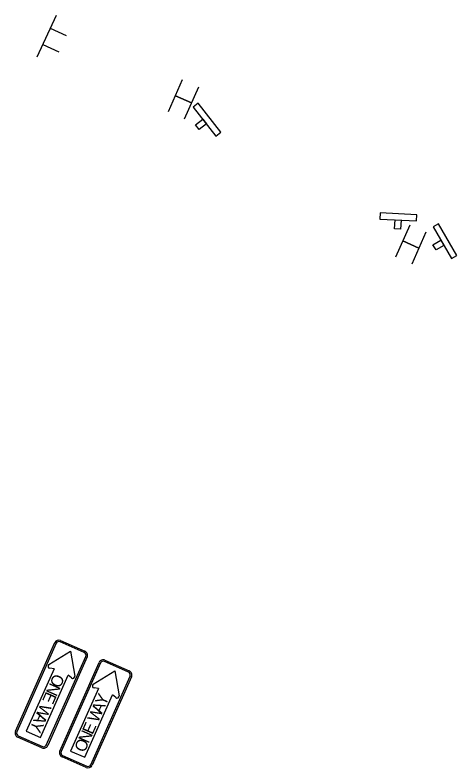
# Model space of a CAD drawing. Extents: x 1581789 to 1622364, y 1043167 to 1103486.
# Drawn here: x 1612554.7 to 1612654.9, y 1090196.7 to 1090367.5 of the extents above; entities that cross this region are included whole.
import ezdxf

# ---------------------------------------------------------------- set-up
doc = ezdxf.new("R2010")
doc.units = 0
doc.layers.add('RD_PD_ALT1_TX', color=7, linetype='Continuous')

msp = doc.modelspace()

# ---------------------------------------------------------------- linework, layer by layer
at = {"layer": 'RD_PD_ALT1_TX'}
for p, q in [((1612559.74, 1090357.98), (1612564.07, 1090367.47)), ((1612562.7, 1090364.47), (1612566.33, 1090362.82)), ((1612561.04, 1090360.82), (1612564.67, 1090359.16)), ((1612589.47, 1090345.58), (1612592.69, 1090352.83)), ((1612596.3, 1090351.13), (1612593.08, 1090343.88)), ((1612591.06, 1090349.17), (1612594.71, 1090347.54)), ((1612594.71, 1090347.54), (1612591.06, 1090349.17)), ((1612641.05, 1090312.66), (1612644.27, 1090319.91)), ((1612647.88, 1090318.21), (1612644.66, 1090310.96)), ((1612642.64, 1090316.25), (1612646.29, 1090314.62)), ((1612646.29, 1090314.62), (1612642.64, 1090316.25)), ((1612565.05, 1090225.61), (1612570.53, 1090223.18)), ((1612554.8, 1090205), (1612563.73, 1090225.11)), ((1612571.04, 1090221.86), (1612562.11, 1090201.75)), ((1612564.85, 1090200.53), (1612573.78, 1090220.64)), ((1612575.1, 1090221.15), (1612580.58, 1090218.71)), ((1612581.09, 1090217.39), (1612572.16, 1090197.29)), ((1612560.79, 1090201.24), (1612555.3, 1090203.68)), ((1612570.84, 1090196.78), (1612565.36, 1090199.21))]:
    msp.add_line(p, q, dxfattribs=at)
for points in [[(1612601.33, 1090340.88), (1612596.21, 1090347.46), (1612595.11, 1090346.6), (1612600.23, 1090340.03)], [(1612596.46, 1090341.49), (1612595.6, 1090342.58), (1612597.25, 1090343.86), (1612598.1, 1090342.77)], [(1612645.79, 1090322.16), (1612637.47, 1090322.59), (1612637.4, 1090321.2), (1612645.72, 1090320.77)], [(1612642.14, 1090318.87), (1612640.76, 1090318.94), (1612640.87, 1090321.02), (1612642.25, 1090320.95)], [(1612654.9, 1090312.91), (1612650.73, 1090320.13), (1612649.52, 1090319.43), (1612653.7, 1090312.22)], [(1612650.16, 1090314.18), (1612649.46, 1090315.38), (1612651.26, 1090316.42), (1612651.96, 1090315.22)]]:
    msp.add_lwpolyline(points, close=True, dxfattribs=at)
for points in [[(1612565.05, 1090225.61), (1612570.53, 1090223.18)], [(1612554.8, 1090205), (1612563.73, 1090225.11)], [(1612564.03, 1090224.97), (1612555.1, 1090204.86)], [(1612570.4, 1090222.87), (1612564.91, 1090225.31)], [(1612562.37, 1090220.14), (1612567.25, 1090223.18), (1612567.25, 1090223.18)], [(1612567.25, 1090223.18), (1612568.26, 1090217.52)], [(1612561.8, 1090201.89), (1612570.73, 1090221.99)], [(1612571.04, 1090221.86), (1612562.11, 1090201.75)], [(1612564.85, 1090200.53), (1612573.78, 1090220.64)], [(1612574.09, 1090220.5), (1612565.15, 1090200.4)], [(1612580.45, 1090218.41), (1612574.97, 1090220.84)], [(1612575.1, 1090221.15), (1612580.58, 1090218.71)], [(1612563.55, 1090219.17), (1612557.26, 1090205), (1612557.26, 1090205)], [(1612563.55, 1090219.17), (1612562.57, 1090219.3)], [(1612557.26, 1090205), (1612560.46, 1090203.58), (1612566.75, 1090217.74)], [(1612567.51, 1090217.11), (1612566.75, 1090217.74)], [(1612571.86, 1090197.42), (1612580.79, 1090217.53)], [(1612581.09, 1090217.39), (1612572.16, 1090197.29)], [(1612572.43, 1090215.67), (1612577.3, 1090218.71), (1612577.3, 1090218.71)], [(1612577.3, 1090218.71), (1612578.31, 1090213.06)], [(1612573.6, 1090214.7), (1612567.31, 1090200.53), (1612567.31, 1090200.53)], [(1612573.6, 1090214.7), (1612572.62, 1090214.84)], [(1612567.31, 1090200.53), (1612570.51, 1090199.11), (1612576.8, 1090213.28)], [(1612577.57, 1090212.64), (1612576.8, 1090213.28)], [(1612560.79, 1090201.24), (1612555.3, 1090203.68)], [(1612555.44, 1090203.98), (1612560.92, 1090201.55)], [(1612570.84, 1090196.78), (1612565.36, 1090199.21)], [(1612565.49, 1090199.52), (1612570.98, 1090197.08)]]:
    msp.add_lwpolyline(points, dxfattribs=at)
for centre, radius, start, end in [((1612564.64, 1090224.7), 1, 66.0484, 156.048), ((1612564.64, 1090224.7), 1, 66.0484, 156.048), ((1612564.64, 1090224.7), 0.667, 66.0484, 156.048), ((1612570.13, 1090222.26), 0.667, 336.0482, 66.0484), ((1612570.13, 1090222.26), 1, 336.0482, 66.0484), ((1612570.13, 1090222.26), 1, 336.0482, 66.0484), ((1612574.69, 1090220.23), 1, 66.048, 156.0482), ((1612574.69, 1090220.23), 1, 66.048, 156.0482), ((1612574.69, 1090220.23), 0.667, 66.048, 156.0482), ((1612562.63, 1090219.76), 0.458, 124.0899, 262.0031), ((1612567.81, 1090217.46), 0.458, 230.0934, 8.0066), ((1612580.18, 1090217.8), 0.667, 336.048, 66.0482), ((1612580.18, 1090217.8), 1, 336.048, 66.0482), ((1612580.18, 1090217.8), 1, 336.048, 66.0482), ((1612572.68, 1090215.29), 0.458, 124.0903, 262.003), ((1612577.86, 1090212.99), 0.458, 230.0932, 8.0065), ((1612555.71, 1090204.59), 1, 156.048, 246.0482), ((1612555.71, 1090204.59), 1, 156.048, 246.0482), ((1612555.71, 1090204.59), 0.667, 156.048, 246.0482), ((1612561.19, 1090202.16), 1, 246.048, 336.0482), ((1612561.19, 1090202.16), 1, 246.048, 336.0482), ((1612561.19, 1090202.16), 0.667, 246.048, 336.0482), ((1612565.76, 1090200.13), 1, 156.0482, 246.0484), ((1612565.76, 1090200.13), 1, 156.0482, 246.0484), ((1612565.76, 1090200.13), 0.667, 156.0482, 246.0484), ((1612571.25, 1090197.69), 1, 246.0484, 336.048), ((1612571.25, 1090197.69), 1, 246.0484, 336.048), ((1612571.25, 1090197.69), 0.667, 246.0484, 336.048)]:
    msp.add_arc(centre, radius, start, end, dxfattribs=at)

# ---------------------------------------------------------------- texts
for s, rotation, p in [('O', 246.0482, (1612563.6, 1090218.25)), ('N', 246.0482, (1612562.68, 1090216.17)), ('E', 246.0482, (1612561.79, 1090214.18)), ('Y', 66.0482, (1612575.16, 1090210.61)), ('W', 246.0482, (1612560.59, 1090211.47)), ('W', 66.0482, (1612573.47, 1090206.81)), ('A', 66.0482, (1612574.34, 1090208.76)), ('A', 246.0482, (1612559.72, 1090209.52)), ('E', 66.0482, (1612572.27, 1090204.1)), ('Y', 246.0482, (1612558.9, 1090207.66)), ('N', 66.0482, (1612571.38, 1090202.1)), ('O', 66.0482, (1612570.46, 1090200.03))]:
    msp.add_text(s, height=2.67, rotation=rotation, dxfattribs=at).set_placement(p)

doc.saveas('drawing.dxf')
